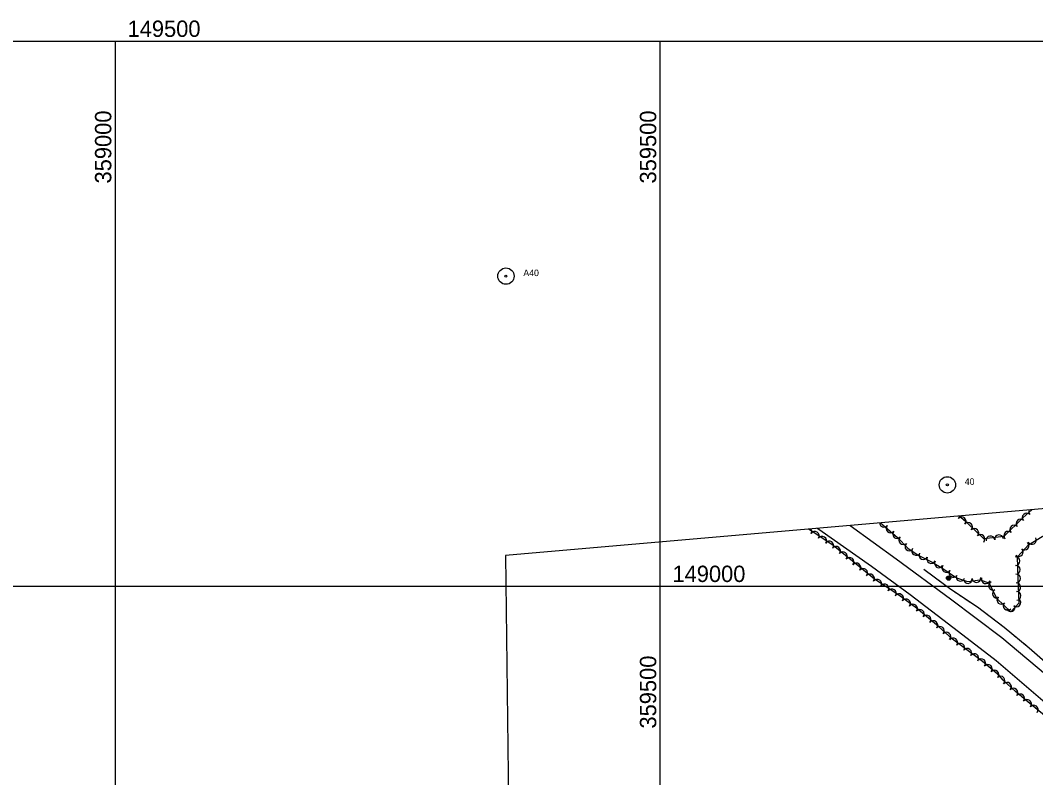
# Model space of a CAD drawing. Extents: x 353423 to 364002, y 127000 to 201942.
# Drawn here: x 358913 to 359844, y 148824 to 149519 of the extents above; entities that cross this region are included whole.
import ezdxf

# ---------------------------------------------------------------- set-up
doc = ezdxf.new("R2010")
doc.units = 0
for name, color, linetype in [('E_DTM_SlopeTop', 7, 'Continuous'), ('E_FEN_Generic', 7, 'Continuous'), ('E_LAND_BrushLine', 7, 'Continuous'), ('E_LAND_TreeLine', 7, 'Continuous'), ('E_RDWY_AsphConc', 7, 'Continuous'), ('E_RDWY_Gravel', 7, 'Continuous'), ('E_STRUCT_WingWall', 7, 'Continuous')]:
    doc.layers.add(name, color=color, linetype=linetype)

msp = doc.modelspace()

# ---------------------------------------------------------------- linework, layer by layer
at = {"layer": 'E_DTM_SlopeTop'}
for points in [[(359674.16, 149055.57), (359716.51, 149025.12), (359766.39, 148988.22), (359813.28, 148952.78), (359861.04, 148912.73), (359897.36, 148882.01), (359919.81, 148862.67), (359952.8, 148832.22), (359984.78, 148800.35), (360023.96, 148762.58), (360058.25, 148725.85), (360103.78, 148677.39), (360131.02, 148645.97)], [(360100.74, 148646.28), (360031.82, 148724.2), (359999.45, 148757.25), (359965.3, 148790.11), (359891.66, 148859.42), (359850.91, 148894.71), (359808.08, 148931.31), (359773.71, 148957.98), (359729.21, 148991.85), (359693.77, 149017.91), (359645.51, 149051.93), (359643.96, 149052.94)]]:
    msp.add_lwpolyline(points, dxfattribs=at)
at = {"layer": 'E_FEN_Generic'}
for points in [[(359702.06, 149057.99), (359706.39, 149054.42), (359717.64, 149044.56), (359727.09, 149034.84), (359736.62, 149028.4), (359749.51, 149022.07), (359759.24, 149016.23), (359768.9, 149009.55), (359772.71, 149007.17), (359781.95, 149004.33), (359793.45, 149005.73), (359801.56, 149003.1), (359808.66, 148988.54), (359821.61, 148976.27), (359829.14, 148984.55), (359828.51, 149007.54), (359827.81, 149026.8), (359837.73, 149037.88), (359850.5, 149045.61), (359864, 149051.17), (359870.9, 149065.43), (359867.44, 149072.38)], [(359840.85, 149070.07), (359832.78, 149062.59), (359815.36, 149045.55), (359796.71, 149043.38), (359781.89, 149057.61), (359774.22, 149064.27)], [(359854, 148880.1), (359837.27, 148893.93), (359825.96, 148903.33), (359814.71, 148913.62), (359810.78, 148917.97), (359795.61, 148930.99), (359777.69, 148944.3), (359768.09, 148951.38), (359755.26, 148962.95), (359735.15, 148979.64), (359718.85, 148991.63), (359696.52, 149006.47), (359676.31, 149022.77), (359658.62, 149037.31), (359644.69, 149046.72), (359635.9, 149052.24)]]:
    msp.add_lwpolyline(points, dxfattribs=at)
for centre, radius, start, end in [((359770.57, 149064.69), 3.98, 319.01851, 354.38646), ((359836.12, 149062.85), 3.98, 42.82112, 222.80579), ((359841.96, 149068.25), 3.98, 156.37784, 222.80579), ((359705.12, 149058.16), 3.98, 183.62304, 320.47239), ((359711.22, 149052.96), 3.98, 138.75469, 318.73937), ((359776.57, 149059.47), 3.98, 319.01851, 139.00319), ((359782.41, 149054.23), 3.98, 316.16545, 136.15013), ((359824.75, 149051.82), 3.98, 44.38745, 224.37213), ((359830.43, 149057.38), 3.98, 44.38745, 224.37213), ((359634.97, 149050.34), 4.02, 327.87196, 31.75861), ((359641.77, 149046.07), 4.02, 327.87196, 147.85663), ((359648.41, 149041.67), 4.02, 325.98853, 145.9732), ((359717.19, 149047.72), 3.98, 138.75469, 318.73937), ((359788.14, 149048.72), 3.98, 316.16545, 136.15013), ((359793.88, 149043.21), 3.98, 316.16545, 136.15013), ((359802.93, 149042.01), 3.98, 6.63996, 186.62464), ((359810.83, 149042.93), 3.98, 6.63996, 186.62464), ((359819.07, 149046.26), 3.98, 44.38745, 224.37213), ((359655.07, 149037.17), 4.02, 325.98853, 145.9732), ((359661.28, 149032.41), 4.02, 320.59644, 140.58111), ((359722.99, 149042.04), 3.98, 134.20687, 314.19155), ((359728.53, 149036.34), 3.98, 134.20687, 314.19155), ((359834.31, 149037.18), 3.98, 228.13959, 48.12426), ((359841.06, 149042.32), 3.98, 211.20517, 31.18985), ((359667.48, 149027.31), 4.02, 320.59644, 140.58111), ((359734.78, 149032.15), 3.98, 145.97366, 325.95834), ((359741.42, 149028.36), 3.98, 153.84961, 333.83429), ((359829.01, 149031.26), 3.98, 228.13959, 48.12426), ((359673.69, 149022.21), 4.02, 320.59644, 140.58111), ((359679.94, 149017.14), 4.02, 321.10388, 141.08856), ((359748.56, 149024.86), 3.98, 153.84961, 333.83429), ((359755.61, 149020.83), 3.98, 149.03611, 329.02079), ((359762.46, 149016.54), 3.98, 145.34738, 325.33205), ((359825.87, 149022.9), 3.98, 272.0952, 92.07988), ((359826.16, 149014.95), 3.98, 272.0952, 92.07988), ((359686.19, 149012.1), 4.02, 321.10388, 141.08856), ((359692.44, 149007.06), 4.02, 321.10388, 141.08856), ((359769, 149012.01), 3.98, 145.34738, 325.33205), ((359775.36, 149008.53), 3.98, 162.95636, 342.94104), ((359826.44, 149007.02), 3.98, 271.56443, 91.54911), ((359699.1, 149002.23), 4.02, 326.40946, 146.39414), ((359705.79, 148997.79), 4.02, 326.40946, 146.39414), ((359782.12, 149006.45), 3.98, 186.91963, 6.90431), ((359790.01, 149007.41), 3.98, 186.91963, 6.90431), ((359798.6, 149006.24), 3.98, 162.07429, 342.05897), ((359805.25, 149000.26), 3.98, 116.00007, 295.98475), ((359826.66, 148999.08), 3.98, 271.56443, 91.54911), ((359712.48, 148993.34), 4.02, 326.40946, 146.39414), ((359719.03, 148988.89), 4.02, 323.65654, 143.64122), ((359808.74, 148993.12), 3.98, 116.00007, 295.98475), ((359812.9, 148987.39), 3.98, 136.55152, 316.5362), ((359826.88, 148991.13), 3.98, 271.56443, 91.54911), ((359725.5, 148984.13), 4.02, 323.65654, 143.64122), ((359731.97, 148979.37), 4.02, 323.65654, 143.64122), ((359818.67, 148981.92), 3.98, 136.55152, 316.5362), ((359821.54, 148980.59), 3.98, 202.54159, 22.52627), ((359826.71, 148984.98), 3.98, 227.74224, 47.72692), ((359738.14, 148974.42), 4.02, 320.31801, 140.30269), ((359744.32, 148969.29), 4.02, 320.31801, 140.30269), ((359750.5, 148964.16), 4.02, 320.31801, 140.30269), ((359756.52, 148958.98), 4.02, 317.9726, 137.95728), ((359762.49, 148953.6), 4.02, 317.9726, 137.95728), ((359768.76, 148948.28), 4.02, 323.61314, 143.59781), ((359775.23, 148943.51), 4.02, 323.61314, 143.59781), ((359781.67, 148938.73), 4.02, 323.38828, 143.37296), ((359788.12, 148933.94), 4.02, 323.38828, 143.37296), ((359794.44, 148929.22), 4.02, 319.37932, 139.364), ((359800.53, 148923.99), 4.02, 319.37932, 139.364), ((359806.63, 148918.76), 4.02, 319.37932, 139.364), ((359812.15, 148913.32), 4.02, 312.11904, 132.10372), ((359818.11, 148907.66), 4.02, 317.533, 137.51768), ((359824.03, 148902.24), 4.02, 317.533, 137.51768), ((359830.26, 148897.01), 4.02, 320.28139, 140.26607), ((359836.45, 148891.88), 4.02, 320.42888, 140.41356), ((359842.64, 148886.76), 4.02, 320.42888, 140.41356)]:
    msp.add_arc(centre, radius, start, end, dxfattribs=at)
at = {"layer": 'E_LAND_BrushLine'}
for centre, radius in [((359764.52, 149007.39), 2.02), ((359764.5, 149007.39), 1.52), ((359764.54, 149007.4), 1.01), ((359764.53, 149007.4), 0.502)]:
    msp.add_circle(centre, radius, dxfattribs=at)
at = {"layer": 'E_LAND_TreeLine'}
for p, q in [((358000, 149500), (363000, 149500)), ((359000, 147000), (359000, 149500)), ((359500, 147000), (359500, 149500)), ((358000, 149000), (363000, 149000)), ((359000, 147500), (359000, 149000)), ((359000, 149000), (360500, 149000)), ((359500, 147500), (359500, 149000))]:
    msp.add_line(p, q, dxfattribs=at)
at = {"layer": 'E_RDWY_AsphConc'}
for centre, radius in [((359358.32, 149284.32), 7.5), ((359358.32, 149284.32), 7.5), ((359358.32, 149284.32), 0.96), ((359358.32, 149284.32), 0.96), ((359763.38, 149092.88), 7.5), ((359763.38, 149092.88), 7.5), ((359763.38, 149092.88), 0.96), ((359763.38, 149092.88), 0.96)]:
    msp.add_circle(centre, radius, dxfattribs=at)
at = {"layer": 'E_RDWY_Gravel'}
msp.add_lwpolyline([(360590.94, 149306.48), (360592.5, 149135.47), (359357.9, 149028.05), (359362.55, 148652.07)], dxfattribs=at)
at = {"layer": 'E_STRUCT_WingWall'}
for points in [[(359741.8, 149015.55), (359766.56, 148997.19), (359791.13, 148980.86), (359815.45, 148962.31), (359838.49, 148943.53), (359864.54, 148920.39), (359889.21, 148898.68), (359904.78, 148885.57), (359913.54, 148878.05)], [(359741.8, 149015.55), (359763.18, 148999.7)], [(359766.13, 148997.51), (359766.56, 148997.19), (359767.64, 148996.47)], [(359770.7, 148994.44), (359772.23, 148993.42)], [(359775.29, 148991.39), (359776.82, 148990.37)], [(359779.88, 148988.34), (359791.13, 148980.86), (359801.55, 148972.91)], [(359801.55, 148972.91), (359815.45, 148962.31), (359822.53, 148956.54)], [(359825.37, 148954.23), (359826.79, 148953.07)], [(359829.64, 148950.75), (359831.06, 148949.59)], [(359833.9, 148947.27), (359835.33, 148946.11)], [(359838.17, 148943.79), (359838.49, 148943.53), (359858.08, 148926.13)]]:
    msp.add_lwpolyline(points, dxfattribs=at)

# ---------------------------------------------------------------- texts
at = {"layer": 'E_LAND_TreeLine'}
for s, p in [('  149500  ', (359000, 149503.75)), ('  149000  ', (359500, 149003.75))]:
    msp.add_text(s, height=15, dxfattribs=at).set_placement(p)
for s, rotation, p in [('  359000  ', 90, (358996.25, 149358.15)), ('  359500  ', 90, (359496.25, 149358.15)), ('  359500  ', 90.0001, (359496.25, 148858.19))]:
    msp.add_text(s, height=15, rotation=rotation, dxfattribs=at).set_placement(p)
at = {"layer": 'E_RDWY_AsphConc'}
for s, p in [('A40', (359374.32, 149284.32)), ('A40', (359374.32, 149284.32)), ('40', (359779.38, 149092.88)), ('40', (359779.38, 149092.88))]:
    msp.add_text(s, height=6, dxfattribs=at).set_placement(p)

doc.saveas('drawing.dxf')
